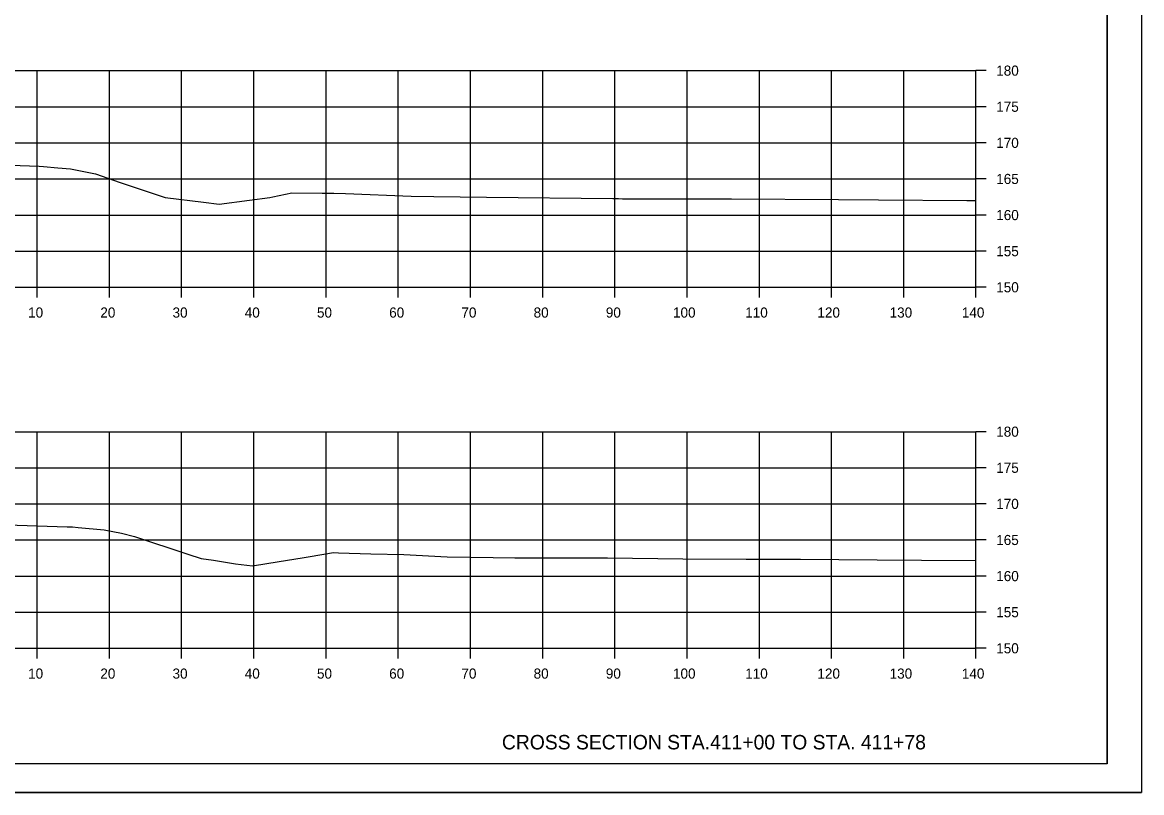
# Model space of a CAD drawing. Extents: x 1368503 to 1373085, y 379840 to 381833.
# Drawn here: x 1372930 to 1373085, y 381455 to 381561.7 of the extents above; entities that cross this region are included whole.
import ezdxf

# ---------------------------------------------------------------- set-up
doc = ezdxf.new("R2010")
doc.units = 0
for name, color, linetype in [('S_BRIDGE', 7, 'Continuous'), ('S_EDGE_PAVEMENT', 7, 'Continuous'), ('S_MISC_BOUNDARY', 7, 'Continuous'), ('S_PHOTO_CENTERS', 7, 'Continuous'), ('S_PHOTO_NOTES', 7, 'Continuous'), ('S_TRAILS', 7, 'Continuous'), ('S_TREE', 7, 'Continuous')]:
    doc.layers.add(name, color=color, linetype=linetype)

msp = doc.modelspace()

# ---------------------------------------------------------------- linework, layer by layer
at = {"layer": 'S_BRIDGE'}
for q in [(1373080.26, 381664.44), (1372764.08, 381458.98)]:
    msp.add_line((1373080.26, 381458.98), q, dxfattribs=at)
at = {"layer": 'S_EDGE_PAVEMENT'}
for p, q in [((1373062.08, 381524.98), (1373062.08, 381554.98)), ((1373063.48, 381554.98), (1373062.08, 381554.98)), ((1373063.48, 381549.98), (1373062.08, 381549.98)), ((1373063.48, 381544.98), (1373062.08, 381544.98)), ((1373063.48, 381539.98), (1373062.08, 381539.98)), ((1373063.48, 381534.98), (1373062.08, 381534.98)), ((1373063.48, 381529.98), (1373062.08, 381529.98)), ((1372782.08, 381524.98), (1373062.08, 381524.98)), ((1372932.08, 381523.58), (1372932.08, 381524.98)), ((1372942.08, 381523.58), (1372942.08, 381524.98)), ((1372952.08, 381523.58), (1372952.08, 381524.98)), ((1372962.08, 381523.58), (1372962.08, 381524.98)), ((1372972.08, 381523.58), (1372972.08, 381524.98)), ((1372982.08, 381523.58), (1372982.08, 381524.98)), ((1372992.08, 381523.58), (1372992.08, 381524.98)), ((1373002.08, 381523.58), (1373002.08, 381524.98)), ((1373012.08, 381523.58), (1373012.08, 381524.98)), ((1373022.08, 381523.58), (1373022.08, 381524.98)), ((1373032.08, 381523.58), (1373032.08, 381524.98)), ((1373042.08, 381523.58), (1373042.08, 381524.98)), ((1373052.08, 381523.58), (1373052.08, 381524.98)), ((1373062.08, 381523.58), (1373062.08, 381524.98)), ((1373063.48, 381524.98), (1373062.08, 381524.98)), ((1373062.08, 381474.98), (1373062.08, 381504.98)), ((1373063.48, 381504.98), (1373062.08, 381504.98)), ((1373063.48, 381499.98), (1373062.08, 381499.98)), ((1373063.48, 381494.98), (1373062.08, 381494.98)), ((1373063.48, 381489.98), (1373062.08, 381489.98)), ((1373063.48, 381484.98), (1373062.08, 381484.98)), ((1373063.48, 381479.98), (1373062.08, 381479.98)), ((1372782.08, 381474.98), (1373062.08, 381474.98)), ((1372932.08, 381473.58), (1372932.08, 381474.98)), ((1372942.08, 381473.58), (1372942.08, 381474.98)), ((1372952.08, 381473.58), (1372952.08, 381474.98)), ((1372962.08, 381473.58), (1372962.08, 381474.98)), ((1372972.08, 381473.58), (1372972.08, 381474.98)), ((1372982.08, 381473.58), (1372982.08, 381474.98)), ((1372992.08, 381473.58), (1372992.08, 381474.98)), ((1373002.08, 381473.58), (1373002.08, 381474.98)), ((1373012.08, 381473.58), (1373012.08, 381474.98)), ((1373022.08, 381473.58), (1373022.08, 381474.98)), ((1373032.08, 381473.58), (1373032.08, 381474.98)), ((1373042.08, 381473.58), (1373042.08, 381474.98)), ((1373052.08, 381473.58), (1373052.08, 381474.98)), ((1373062.08, 381473.58), (1373062.08, 381474.98)), ((1373063.48, 381474.98), (1373062.08, 381474.98))]:
    msp.add_line(p, q, dxfattribs=at)
at = {"layer": 'S_MISC_BOUNDARY'}
for points in [[(1372924.37, 381542.05), (1372932.34, 381541.73), (1372932.97, 381541.7), (1372934.95, 381541.54), (1372936.71, 381541.38), (1372937.63, 381541.19), (1372940.17, 381540.68), (1372943.56, 381539.47), (1372949.82, 381537.42), (1372955.09, 381536.75), (1372957.28, 381536.49), (1372961.49, 381537.04), (1372964.3, 381537.41), (1372964.73, 381537.52), (1372967.36, 381538.05), (1372971.55, 381538.03), (1372973.15, 381538.03), (1372974.78, 381537.96), (1372983.86, 381537.59), (1372986.99, 381537.57), (1372994.3, 381537.48), (1373011.8, 381537.25), (1373012.51, 381537.25), (1373012.59, 381537.25), (1373013.11, 381537.24), (1373026.32, 381537.22), (1373028.2, 381537.22), (1373043.06, 381537.12), (1373048.56, 381537.1), (1373060.8, 381536.99), (1373062.08, 381536.99)], [(1372927.92, 381492.09), (1372936.25, 381491.8), (1372936.98, 381491.78), (1372937.75, 381491.73), (1372941.35, 381491.4), (1372943.73, 381490.91), (1372945.53, 381490.47), (1372952.95, 381488.01), (1372954.77, 381487.42), (1372956.5, 381487.17), (1372958.45, 381486.87), (1372959.52, 381486.7), (1372961.9, 381486.4), (1372965.59, 381487), (1372968.76, 381487.52), (1372972.32, 381488.12), (1372973.04, 381488.24), (1372973.79, 381488.22), (1372978.26, 381488.07), (1372982.87, 381487.95), (1372988.87, 381487.67), (1372995.24, 381487.55), (1372998.2, 381487.53), (1373011.03, 381487.5), (1373021.48, 381487.36), (1373030.27, 381487.31), (1373037.76, 381487.31), (1373048.4, 381487.25), (1373054.52, 381487.18), (1373062.08, 381487.15)]]:
    msp.add_lwpolyline(points, dxfattribs=at)
at = {"layer": 'S_PHOTO_CENTERS'}
for p, q in [((1372782.08, 381554.98), (1373062.08, 381554.98)), ((1372932.08, 381524.98), (1372932.08, 381554.98)), ((1372942.08, 381524.98), (1372942.08, 381554.98)), ((1372952.08, 381524.98), (1372952.08, 381554.98)), ((1372962.08, 381524.98), (1372962.08, 381554.98)), ((1372972.08, 381524.98), (1372972.08, 381554.98)), ((1372982.08, 381524.98), (1372982.08, 381554.98)), ((1372992.08, 381524.98), (1372992.08, 381554.98)), ((1373002.08, 381524.98), (1373002.08, 381554.98)), ((1373012.08, 381524.98), (1373012.08, 381554.98)), ((1373022.08, 381524.98), (1373022.08, 381554.98)), ((1373032.08, 381524.98), (1373032.08, 381554.98)), ((1373042.08, 381524.98), (1373042.08, 381554.98)), ((1373052.08, 381524.98), (1373052.08, 381554.98)), ((1373062.08, 381524.98), (1373062.08, 381554.98)), ((1372782.08, 381549.98), (1373062.08, 381549.98)), ((1372782.08, 381544.98), (1373062.08, 381544.98)), ((1372782.08, 381539.98), (1373062.08, 381539.98)), ((1372782.08, 381534.98), (1373062.08, 381534.98)), ((1372782.08, 381529.98), (1373062.08, 381529.98)), ((1372782.08, 381524.98), (1373062.08, 381524.98)), ((1372782.08, 381504.98), (1373062.08, 381504.98)), ((1372932.08, 381474.98), (1372932.08, 381504.98)), ((1372942.08, 381474.98), (1372942.08, 381504.98)), ((1372952.08, 381474.98), (1372952.08, 381504.98)), ((1372962.08, 381474.98), (1372962.08, 381504.98)), ((1372972.08, 381474.98), (1372972.08, 381504.98)), ((1372982.08, 381474.98), (1372982.08, 381504.98)), ((1372992.08, 381474.98), (1372992.08, 381504.98)), ((1373002.08, 381474.98), (1373002.08, 381504.98)), ((1373012.08, 381474.98), (1373012.08, 381504.98)), ((1373022.08, 381474.98), (1373022.08, 381504.98)), ((1373032.08, 381474.98), (1373032.08, 381504.98)), ((1373042.08, 381474.98), (1373042.08, 381504.98)), ((1373052.08, 381474.98), (1373052.08, 381504.98)), ((1373062.08, 381474.98), (1373062.08, 381504.98)), ((1372782.08, 381499.98), (1373062.08, 381499.98)), ((1372782.08, 381494.98), (1373062.08, 381494.98)), ((1372782.08, 381489.98), (1373062.08, 381489.98)), ((1372782.08, 381484.98), (1373062.08, 381484.98)), ((1372782.08, 381479.98), (1373062.08, 381479.98)), ((1372782.08, 381474.98), (1373062.08, 381474.98))]:
    msp.add_line(p, q, dxfattribs=at)
at = {"layer": 'S_PHOTO_NOTES'}
msp.add_line((1372751.68, 381455), (1373085.01, 381455), dxfattribs=at)
for points in [[(1372751.67, 381668.33), (1373085.01, 381668.33), (1373085.01, 381454.99), (1372751.67, 381454.99)], [(1372998, 381664.44), (1372998, 381654.56), (1373033.73, 381654.56), (1373033.73, 381651.64), (1373056.93, 381651.64), (1373056.93, 381627.3), (1373080.26, 381627.3), (1373080.26, 381458.98), (1372764.08, 381458.98), (1372764.08, 381664.44)]]:
    msp.add_lwpolyline(points, close=True, dxfattribs=at)

# ---------------------------------------------------------------- texts
at = {"layer": 'S_TRAILS'}
for s, p in [('180', (1373064.88, 381554.28)), ('175', (1373064.88, 381549.28)), ('170', (1373064.88, 381544.28)), ('165', (1373064.88, 381539.28)), ('160', (1373064.88, 381534.28)), ('155', (1373064.88, 381529.28)), ('150', (1373064.88, 381524.28)), ('10', (1372930.82, 381520.78)), ('20', (1372940.82, 381520.78)), ('30', (1372950.82, 381520.78)), ('40', (1372960.82, 381520.78)), ('50', (1372970.82, 381520.78)), ('60', (1372980.82, 381520.78)), ('70', (1372990.82, 381520.78)), ('80', (1373000.82, 381520.78)), ('90', (1373010.82, 381520.78)), ('100', (1373020.12, 381520.78)), ('110', (1373030.12, 381520.78)), ('120', (1373040.12, 381520.78)), ('130', (1373050.12, 381520.78)), ('140', (1373060.12, 381520.78)), ('180', (1373064.88, 381504.28)), ('175', (1373064.88, 381499.28)), ('170', (1373064.88, 381494.28)), ('165', (1373064.88, 381489.28)), ('160', (1373064.88, 381484.28)), ('155', (1373064.88, 381479.28)), ('150', (1373064.88, 381474.28)), ('10', (1372930.82, 381470.78)), ('20', (1372940.82, 381470.78)), ('30', (1372950.82, 381470.78)), ('40', (1372960.82, 381470.78)), ('50', (1372970.82, 381470.78)), ('60', (1372980.82, 381470.78)), ('70', (1372990.82, 381470.78)), ('80', (1373000.82, 381470.78)), ('90', (1373010.82, 381470.78)), ('100', (1373020.12, 381470.78)), ('110', (1373030.12, 381470.78)), ('120', (1373040.12, 381470.78)), ('130', (1373050.12, 381470.78)), ('140', (1373060.12, 381470.78))]:
    msp.add_text(s, height=1.4, dxfattribs=at).set_placement(p)
at = {"layer": 'S_TREE'}
msp.add_text('CROSS SECTION STA.411+00 TO STA. 411+78', height=2, dxfattribs=at).set_placement((1372996.43, 381460.98))

doc.saveas('drawing.dxf')
